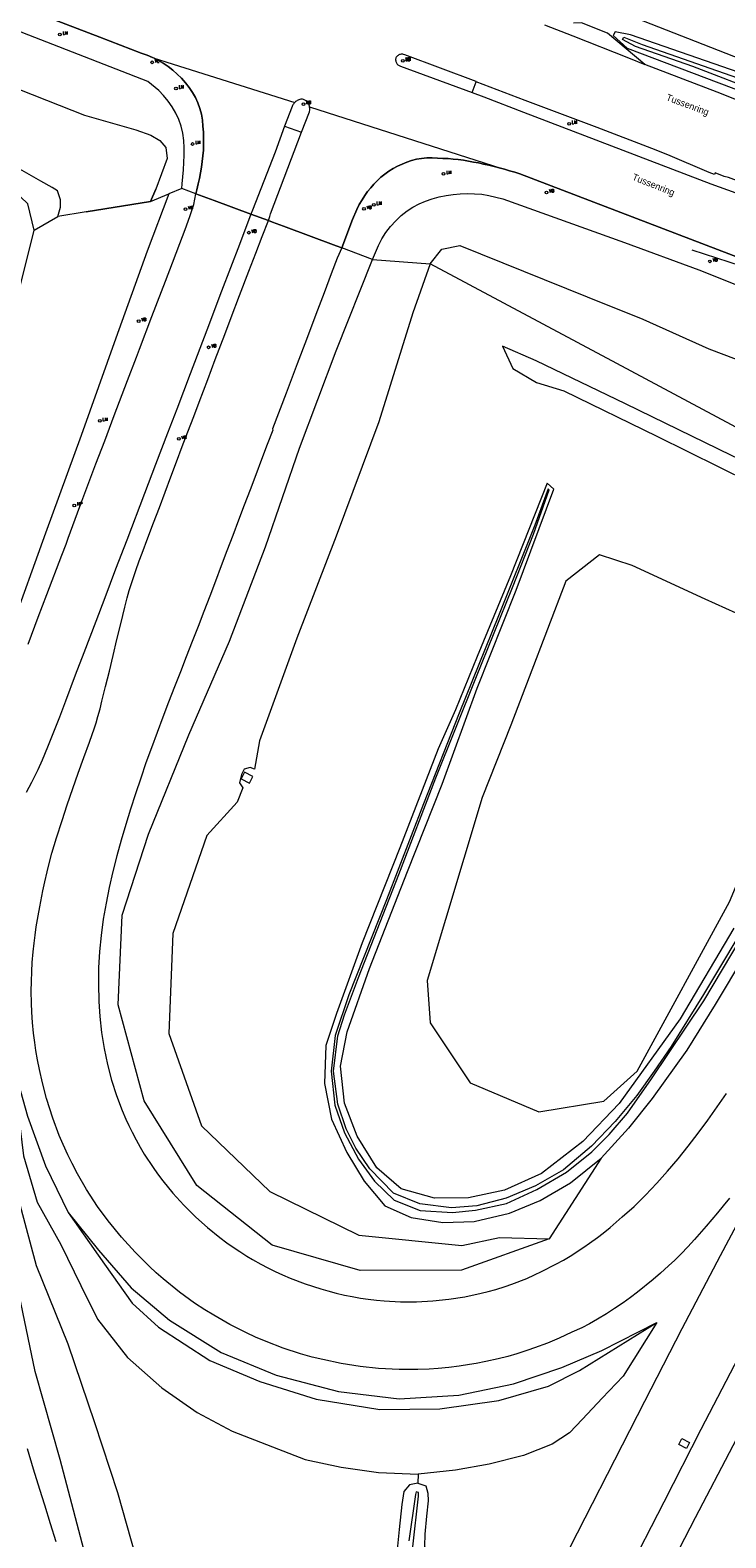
# Model space of a CAD drawing. Header units: metres. Extents: x 138165 to 154469, y 480134 to 494189.
# Tile 874 of 1056: x 148067 to 148196, y 487189 to 487468. Entities that reach past the tile are written whole.
import ezdxf

# ---------------------------------------------------------------- set-up
doc = ezdxf.new("R2010")
doc.units = ezdxf.units.M
doc.header["$LTSCALE"] = 0.001
doc.header["$MEASUREMENT"] = 0
for name, color, linetype, lineweight in [('TOP-L-topo objecten punt', 7, 'Continuous', 0), ('TOP-L-topo objecten vlak', 7, 'Continuous', 0), ('TOP-L-verharding vangrail', 7, 'Continuous', 0), ('TOP-T-topo huisnummering naamgeving', 7, 'Continuous', 0)]:
    doc.layers.add(name, color=color, linetype=linetype, lineweight=lineweight)
doc.styles.add('Style-INTL_ISO', font='INTL_ISO.shx')
doc.styles.add('Style-STANDARD', font='STANDARD.shx')

# ---------------------------------------------------------------- blocks, each defined once
blk = doc.blocks.new('15')
at = {"layer": 'TOP-L-topo objecten punt', "color": 7, "linetype": 'Continuous', "lineweight": 0}
blk.add_circle((0, 0), 0.025, dxfattribs=at)
at = {"layer": 'TOP-L-topo objecten punt', "color": 7, "linetype": 'Continuous', "lineweight": 0, "style": 'Style-STANDARD'}
blk.add_text('VL', height=0.06, dxfattribs=at).set_placement((0.0483, 0))
blk = doc.blocks.new('16')
at = {"layer": 'TOP-L-topo objecten punt', "color": 7, "linetype": 'Continuous', "lineweight": 0}
blk.add_circle((0, 0), 0.025, dxfattribs=at)
at = {"layer": 'TOP-L-topo objecten punt', "color": 7, "linetype": 'Continuous', "lineweight": 0, "style": 'Style-STANDARD'}
blk.add_text('LM', height=0.06, dxfattribs=at).set_placement((0.0483, 0))
blk = doc.blocks.new('11')
at = {"layer": 'TOP-L-topo objecten punt', "color": 7, "linetype": 'Continuous', "lineweight": 0}
blk.add_circle((0, 0), 0.025, dxfattribs=at)
at = {"layer": 'TOP-L-topo objecten punt', "color": 7, "linetype": 'Continuous', "lineweight": 0, "style": 'Style-STANDARD'}
blk.add_text('AB', height=0.06, dxfattribs=at).set_placement((0.0483, 0))
blk = doc.blocks.new('14')
at = {"layer": 'TOP-L-topo objecten punt', "color": 7, "linetype": 'Continuous', "lineweight": 0}
blk.add_circle((0, 0), 0.025, dxfattribs=at)
at = {"layer": 'TOP-L-topo objecten punt', "color": 7, "linetype": 'Continuous', "lineweight": 0, "style": 'Style-STANDARD'}
blk.add_text('VB', height=0.06, dxfattribs=at).set_placement((0.0483, 0))
blk = doc.blocks.new('17')
at = {"layer": 'TOP-L-topo objecten punt', "color": 7, "linetype": 'Continuous', "lineweight": 0}
blk.add_circle((0, 0), 0.025, dxfattribs=at)
at = {"layer": 'TOP-L-topo objecten punt', "color": 7, "linetype": 'Continuous', "lineweight": 0, "style": 'Style-STANDARD'}
blk.add_text('HP', height=0.06, dxfattribs=at).set_placement((0.0483, 0))

msp = doc.modelspace()

# ---------------------------------------------------------------- linework, layer by layer
at = {"layer": 'TOP-L-topo objecten vlak', "flags": 128}
for points in [[(148045.86, 487479.94), (148045.86, 487479.92), (148056.24, 487475.96), (148080.19, 487466.8), (148087.85, 487463.87), (148088.9, 487463.5), (148089.92, 487463.06), (148090.25, 487462.9)], [(148097.96, 487437.86), (148098.14, 487438.59), (148098.37, 487439.67), (148098.58, 487440.7), (148098.78, 487441.74), (148098.96, 487442.79), (148099.12, 487443.84), (148099.24, 487444.89), (148099.32, 487445.94), (148099.35, 487446.99), (148099.34, 487448.1), (148099.32, 487449.22), (148099.25, 487450.34), (148099.14, 487451.45), (148098.95, 487452.55), (148098.68, 487453.62), (148098.32, 487454.66), (148097.85, 487455.65), (148097.31, 487456.6), (148096.7, 487457.51), (148096.01, 487458.38), (148095.27, 487459.21), (148094.48, 487459.98), (148093.65, 487460.71), (148092.79, 487461.38), (148091.87, 487462), (148090.91, 487462.56), (148090.25, 487462.9), (148089.92, 487463.06), (148088.9, 487463.5), (148087.85, 487463.87), (148080.19, 487466.8), (148056.24, 487475.96)], [(148165.62, 487474.76), (148177.8, 487470.93), (148218.3, 487455.12), (148221.09, 487458.96)], [(148162.39, 487469.1), (148167.62, 487467.03), (148177.96, 487462.97), (148180.99, 487461.78)], [(148180.99, 487461.78), (148174.04, 487467.52), (148169.27, 487469.45), (148167.8, 487469.39)], [(148095.32, 487438.84), (148095.42, 487439.69), (148095.54, 487440.97), (148095.64, 487442.31), (148095.72, 487443.66), (148095.77, 487445.02), (148095.77, 487446.38), (148095.7, 487447.73), (148095.52, 487449.05), (148095.22, 487450.34), (148094.77, 487451.59), (148094.21, 487452.77), (148093.56, 487453.9), (148092.8, 487454.98), (148091.97, 487456.01), (148091.06, 487456.96), (148089.05, 487458.62), (148063.39, 487468.59)], [(148175.11, 487467.1), (148177.68, 487464.77), (148204.26, 487454.72), (148217.33, 487449.7), (148233.15, 487443.91), (148237.28, 487442.2), (148238.89, 487442.11), (148239.45, 487443), (148237.33, 487445.03), (148232.54, 487448.06), (148219.02, 487453.02), (148203.03, 487458.7), (148178.32, 487467.23), (148175.48, 487467.81), (148175.11, 487467.1)], [(148179.22, 487465.09), (148176.83, 487466.36), (148177.06, 487466.82), (148180.48, 487465.47), (148199.35, 487458.83), (148218.68, 487451.44), (148234.53, 487445.38), (148236.63, 487444.1), (148236.41, 487443.74), (148233.98, 487444.82), (148219.06, 487450.37), (148214.21, 487452.17), (148202.98, 487456.36), (148189.83, 487461.41), (148179.22, 487465.09)], [(148149.75, 487458.54), (148149.77, 487458.62), (148136.61, 487463.51), (148136.33, 487463.61), (148136.18, 487463.64), (148136.03, 487463.65), (148135.88, 487463.64), (148135.73, 487463.61), (148135.59, 487463.57), (148135.45, 487463.51), (148135.32, 487463.44), (148135.2, 487463.35), (148135.09, 487463.24), (148135, 487463.13), (148134.93, 487463), (148134.89, 487462.87), (148134.87, 487462.73), (148134.88, 487462.6), (148134.89, 487462.46), (148134.93, 487462.32), (148134.97, 487462.19), (148135.03, 487462.07), (148135.1, 487461.94), (148135.19, 487461.83), (148135.29, 487461.72), (148135.4, 487461.63), (148135.52, 487461.55), (148135.65, 487461.48), (148135.79, 487461.43), (148149.04, 487456.55)], [(148090.25, 487462.9), (148090.91, 487462.56), (148091.87, 487462), (148092.79, 487461.38), (148093.65, 487460.71), (148094.48, 487459.98), (148095.27, 487459.21), (148096.01, 487458.38), (148096.7, 487457.51), (148097.31, 487456.6), (148097.85, 487455.65), (148098.32, 487454.66), (148098.68, 487453.62), (148098.95, 487452.55), (148099.14, 487451.45), (148099.25, 487450.34), (148099.32, 487449.22), (148099.34, 487448.1), (148099.35, 487446.99), (148099.32, 487445.94), (148099.24, 487444.89), (148099.12, 487443.84), (148098.96, 487442.79), (148098.78, 487441.74), (148098.58, 487440.7), (148098.37, 487439.67), (148098.14, 487438.59), (148097.96, 487437.86), (148101.35, 487436.6), (148108.12, 487434.09)], [(148090.25, 487462.9), (148116.23, 487454.74)], [(148275.07, 487426), (148257.64, 487432.55), (148239.16, 487439.64), (148237.46, 487440.25), (148217.85, 487447.73), (148210.64, 487450.49), (148198.64, 487455.06), (148198.51, 487454.97), (148194.32, 487456.66), (148180.99, 487461.78)], [(148060.6, 487458.96), (148077.31, 487452.41), (148086.85, 487449.66), (148089.58, 487448.72), (148091.29, 487447.69), (148092.37, 487446.41), (148092.6, 487444.41), (148090.56, 487438.74)], [(148149.04, 487456.55), (148149.75, 487458.54)], [(148269.51, 487419.87), (148260.98, 487423.07), (148254.38, 487424.9), (148242.91, 487427.8), (148232.86, 487430.64), (148208.28, 487437.04), (148202.5, 487438.6), (148196.45, 487440.84), (148195.63, 487441.07), (148193.98, 487441.71), (148193.84, 487441.43), (148192.89, 487441.8), (148185.22, 487445.08), (148182.25, 487446.2), (148172.14, 487450.1), (148158.85, 487455.07), (148149.75, 487458.54)], [(148118.95, 487453.94), (148118.93, 487454.04), (148118.88, 487454.21), (148118.82, 487454.36), (148118.75, 487454.51), (148118.67, 487454.65), (148118.59, 487454.79), (148118.48, 487454.91), (148118.37, 487455.02), (148118.24, 487455.12), (148118.11, 487455.19), (148117.96, 487455.25), (148117.81, 487455.29), (148117.65, 487455.32), (148117.49, 487455.33), (148117.32, 487455.32), (148117.15, 487455.28), (148116.99, 487455.23), (148116.83, 487455.16), (148116.67, 487455.08), (148116.52, 487454.99), (148116.39, 487454.89), (148116.27, 487454.78), (148116.23, 487454.74)], [(148149.04, 487456.55), (148151.17, 487455.79), (148158.51, 487452.97), (148193.15, 487439.72), (148203.26, 487436.04), (148224.61, 487427.87), (148241.64, 487421.39), (148265.64, 487412.15)], [(148116.23, 487454.74), (148116.16, 487454.67), (148116.06, 487454.55), (148115.96, 487454.42), (148115.88, 487454.29), (148115.81, 487454.15), (148115.75, 487454.01), (148114.32, 487450.36)], [(148117.49, 487449.25), (148118.95, 487453.01), (148119, 487453.35), (148119, 487453.53), (148118.99, 487453.7), (148118.97, 487453.87), (148118.95, 487453.94)], [(148118.95, 487453.94), (148154.54, 487442.53)], [(148114.32, 487450.36), (148112.6, 487445.52), (148108.41, 487434.86), (148108.12, 487434.09)], [(148114.32, 487450.36), (148117.49, 487449.25)], [(148072.39, 487433.67), (148072.89, 487435.38), (148072.93, 487436.73), (148072.35, 487438.41), (148071.38, 487439.02), (148069.28, 487440.2), (148065.82, 487442.15), (148062.07, 487444.24), (148057.95, 487446.77), (148057.17, 487447.1)], [(148111.34, 487432.9), (148111.62, 487433.64), (148111.76, 487434.16), (148117.49, 487449.25)], [(148111.34, 487432.9), (148112.13, 487432.61), (148114.12, 487431.86), (148123.91, 487428.23), (148124.91, 487427.86), (148126.9, 487433.08), (148127.69, 487434.97), (148128.16, 487435.88), (148128.68, 487436.76), (148129.18, 487437.52), (148129.7, 487438.26), (148130.27, 487438.97), (148130.86, 487439.66), (148131.5, 487440.31), (148132.16, 487440.92), (148132.87, 487441.49), (148133.62, 487442.02), (148134.41, 487442.52), (148135.23, 487442.96), (148136.07, 487443.36), (148136.94, 487443.71), (148137.82, 487444), (148138.71, 487444.23), (148139.67, 487444.4), (148140.65, 487444.48), (148141.63, 487444.49), (148142.61, 487444.47), (148143.6, 487444.41), (148144.58, 487444.35), (148145.52, 487444.28), (148146.46, 487444.18), (148147.4, 487444.05), (148148.34, 487443.9), (148149.27, 487443.73), (148150.2, 487443.55), (148151.13, 487443.36), (148152.11, 487443.15), (148153.08, 487442.91), (148154.04, 487442.67), (148154.54, 487442.53)], [(148218.54, 487418.35), (148189.39, 487429.45), (148157.86, 487441.52), (148156.91, 487441.83), (148155.96, 487442.12), (148155, 487442.41), (148154.54, 487442.53), (148154.04, 487442.67), (148153.08, 487442.91), (148152.11, 487443.15), (148151.13, 487443.36), (148150.2, 487443.55), (148149.27, 487443.73), (148148.34, 487443.9), (148147.4, 487444.05), (148146.46, 487444.18), (148145.52, 487444.28), (148144.58, 487444.35), (148143.6, 487444.41), (148142.61, 487444.47), (148141.63, 487444.49), (148140.65, 487444.48), (148139.67, 487444.4), (148138.71, 487444.23), (148137.82, 487444), (148136.94, 487443.71), (148136.07, 487443.36), (148135.23, 487442.96), (148134.41, 487442.52), (148133.62, 487442.02), (148132.87, 487441.49), (148132.16, 487440.92), (148131.5, 487440.31), (148130.86, 487439.66), (148130.27, 487438.97), (148129.7, 487438.26), (148129.18, 487437.52), (148128.68, 487436.76), (148128.16, 487435.88), (148127.69, 487434.97), (148126.9, 487433.08), (148124.91, 487427.86)], [(148068.06, 487431.11), (148066.85, 487436.02), (148062.67, 487439.98), (148055.39, 487443.2)], [(148154.54, 487442.53), (148155, 487442.41), (148155.96, 487442.12), (148156.91, 487441.83), (148157.86, 487441.52), (148189.39, 487429.45), (148218.54, 487418.35)], [(148077.62, 487434.51), (148089.52, 487436.42), (148090.56, 487438.74)], [(148090.56, 487438.74), (148089.52, 487436.42)], [(148095.32, 487438.84), (148092.94, 487437.85)], [(148097.96, 487437.86), (148095.32, 487438.84)], [(148092.94, 487437.85), (148088.9, 487427.25), (148083.16, 487411.16), (148076.72, 487393.18), (148070.14, 487375.12), (148063.67, 487357.14), (148055.41, 487333.36), (148049.96, 487314.6), (148046.81, 487295.26), (148044.7, 487275.91), (148044.65, 487256.29), (148046.79, 487236.84), (148051.05, 487218.27), (148056.26, 487199.5), (148061.57, 487182.52), (148067.42, 487165.16), (148071.68, 487149.44), (148074.84, 487130.41), (148077.44, 487109.59), (148078.83, 487092.29), (148075.91, 487071.14)], [(148066.9, 487354.6), (148068.8, 487359.64), (148070.39, 487363.81), (148073.14, 487371.06), (148073.93, 487373.13), (148074.29, 487374.22), (148076.48, 487380.04), (148079.46, 487387.96), (148081.08, 487392.22), (148082.83, 487396.88), (148085.3, 487403.38), (148086.93, 487407.66), (148087.52, 487409.13), (148089.82, 487415.16), (148091.59, 487419.78), (148092.33, 487421.7), (148093.61, 487425.1), (148094.97, 487428.65), (148095.97, 487431.27), (148096.83, 487433.65), (148097.57, 487435.85), (148097.96, 487437.86)], [(148089.52, 487436.42), (148077.62, 487434.51)], [(148089.52, 487436.42), (148092.94, 487437.85)], [(148108.12, 487434.09), (148101.35, 487436.6), (148097.96, 487437.86)], [(148130.62, 487425.74), (148131.13, 487427.02), (148131.68, 487428.29), (148132.33, 487429.52), (148133.09, 487430.7), (148133.95, 487431.82), (148134.89, 487432.86), (148135.9, 487433.82), (148136.99, 487434.68), (148138.07, 487435.38), (148139.21, 487435.99), (148140.41, 487436.5), (148141.65, 487436.93), (148142.92, 487437.27), (148144.21, 487437.54), (148145.51, 487437.73), (148146.8, 487437.85), (148148.14, 487437.91), (148149.47, 487437.88), (148150.81, 487437.77), (148152.14, 487437.57), (148154.73, 487436.95), (148177.2, 487428.85), (148190.95, 487423.78), (148214.13, 487414.54)], [(148108.12, 487434.09), (148105.98, 487428.51), (148102.69, 487419.87), (148099.94, 487412.65), (148096.89, 487404.61), (148094.42, 487398.07), (148092.72, 487393.6), (148090.49, 487387.82), (148088.44, 487382.47), (148085.16, 487373.85), (148083.1, 487368.46), (148081.09, 487363.2), (148079.44, 487358.84), (148077.21, 487353.01), (148075.64, 487348.87), (148073.84, 487344.12), (148072.7, 487341.11), (148071.62, 487338.34), (148070.52, 487335.58), (148069.53, 487333.16), (148068.7, 487331.38), (148067.53, 487329.03), (148066.56, 487327.24)], [(148196.59, 487252.26), (148195.45, 487250.81), (148194.41, 487249.53), (148192.33, 487247.08), (148190.15, 487244.61), (148188.9, 487243.25), (148187.68, 487241.97), (148186.52, 487240.81), (148185.36, 487239.72), (148183.89, 487238.38), (148182.53, 487237.21), (148179.62, 487234.87), (148178.34, 487233.91), (148176.95, 487232.92), (148175.33, 487231.82), (148173.85, 487230.86), (148172.24, 487229.9), (148170.7, 487229.03), (148169.3, 487228.29), (148167.49, 487227.45), (148165.11, 487226.36), (148162.94, 487225.46), (148160.55, 487224.55), (148159.31, 487224.12), (148157.32, 487223.49), (148155.63, 487222.99), (148153.85, 487222.55), (148151.53, 487222.04), (148149.75, 487221.68), (148148.51, 487221.47), (148146.63, 487221.18), (148144.72, 487220.95), (148142.74, 487220.76), (148141.07, 487220.65), (148139, 487220.58), (148137.14, 487220.56), (148135.52, 487220.58), (148131.74, 487220.78), (148128.33, 487221.11), (148124.81, 487221.66), (148121.39, 487222.4), (148119.44, 487222.88), (148117.3, 487223.48), (148114.11, 487224.52), (148110.91, 487225.73), (148108.95, 487226.57), (148107.27, 487227.36), (148104.22, 487228.91), (148101.24, 487230.59), (148099.57, 487231.62), (148097.69, 487232.86), (148094.93, 487234.89), (148091.89, 487237.31), (148090.6, 487238.44), (148089.36, 487239.6), (148086.71, 487242.26), (148084.18, 487245.04), (148081.69, 487248.08), (148079.76, 487250.68), (148077.73, 487253.83), (148076.02, 487256.72), (148075.04, 487258.63), (148074.25, 487260.24), (148073.38, 487262.17), (148072.67, 487263.83), (148071.49, 487267.01), (148070.33, 487270.68), (148069.56, 487273.58), (148069.02, 487276.04), (148068.66, 487277.79), (148068.36, 487279.54), (148068.15, 487281.02), (148067.92, 487282.74), (148067.73, 487284.69), (148067.6, 487286.62), (148067.53, 487288.28), (148067.5, 487290.47), (148067.53, 487292.26), (148067.58, 487294.12), (148067.68, 487295.8), (148067.85, 487297.77), (148068.03, 487299.39), (148068.21, 487300.84), (148068.42, 487302.37), (148068.75, 487304.43), (148069.05, 487306.08), (148069.65, 487309.04), (148070, 487310.67), (148070.43, 487312.52), (148070.83, 487314.1), (148071.33, 487315.99), (148072.19, 487318.86), (148073.2, 487322.02), (148074.16, 487324.94), (148075.18, 487327.92), (148076.19, 487330.79), (148077.21, 487333.68), (148078.24, 487336.5), (148078.76, 487337.94), (148079.1, 487338.97), (148079.47, 487340.11), (148079.8, 487341.25), (148080.21, 487342.7), (148080.57, 487344.1), (148081.24, 487346.79), (148081.94, 487349.66), (148082.64, 487352.54), (148083.35, 487355.48), (148084.05, 487358.36), (148084.8, 487361.46), (148085.24, 487363.2), (148085.6, 487364.52), (148086.19, 487366.36), (148086.82, 487368.21), (148087.48, 487370.04), (148087.98, 487371.42), (148089.05, 487374.27), (148090.12, 487377.07), (148091.18, 487379.88), (148092.25, 487382.72), (148093.32, 487385.53), (148094.38, 487388.33), (148095.43, 487391.13), (148096.48, 487393.89), (148097.55, 487396.7), (148098.56, 487399.36), (148100.14, 487403.54), (148101.53, 487407.23), (148103.29, 487411.87), (148104.47, 487415), (148106.01, 487419.06), (148107.73, 487423.57), (148109.01, 487426.91), (148110.17, 487429.97), (148111.34, 487432.9)], [(148068.06, 487431.11), (148072.39, 487433.67)], [(148077.62, 487434.51), (148072.39, 487433.67)], [(148108.12, 487434.09), (148111.34, 487432.9)], [(148111.34, 487432.9), (148108.12, 487434.09)], [(148124.91, 487427.86), (148123.91, 487428.23), (148114.12, 487431.86), (148112.13, 487432.61), (148111.34, 487432.9)], [(148075.91, 487071.14), (148076.4, 487080.46), (148075.5, 487091.53), (148074.38, 487103.16), (148072.93, 487112.4), (148072.09, 487116.88), (148066.64, 487137.98), (148058.5, 487162.32), (148051.44, 487181), (148042.8, 487208.73), (148034.89, 487228.79), (148030.01, 487249.22), (148028.27, 487282.72), (148029.1, 487301.18), (148031.95, 487317.74), (148035.99, 487334.47), (148039.93, 487348.35), (148045.65, 487364.73), (148050.83, 487378.72), (148054.51, 487388.44), (148059.04, 487401.91), (148062.12, 487410.49), (148064.85, 487418.23), (148068.06, 487431.11)], [(148124.91, 487427.86), (148124.08, 487425.97), (148122.98, 487423.07), (148121.65, 487419.57), (148120.14, 487415.56), (148118.38, 487410.96), (148116.66, 487406.46), (148114.61, 487401.02), (148112.11, 487394.4), (148112.17, 487394.19), (148111.15, 487391.53), (148110.08, 487388.73), (148109.01, 487385.92), (148107.95, 487383.12), (148106.88, 487380.31), (148105.82, 487377.51), (148104.75, 487374.71), (148103.68, 487371.9), (148102.62, 487369.1), (148101.56, 487366.29), (148100.49, 487363.49), (148099.42, 487360.68), (148098.34, 487357.89), (148097.26, 487355.09), (148096.17, 487352.3), (148095.07, 487349.51), (148093.96, 487346.72), (148092.88, 487343.92), (148091.8, 487341.12), (148090.76, 487338.31), (148089.73, 487335.49), (148088.7, 487332.67), (148087.75, 487329.83), (148086.8, 487326.98), (148085.86, 487324.13), (148084.98, 487321.27), (148084.13, 487318.39), (148083.34, 487315.49), (148082.6, 487312.59), (148081.92, 487309.67), (148081.33, 487306.73), (148080.82, 487303.77), (148080.44, 487300.8), (148080.13, 487297.81), (148079.93, 487294.82), (148079.9, 487291.82), (148079.97, 487288.56), (148080.15, 487285.83), (148080.48, 487282.85), (148080.97, 487279.9), (148081.58, 487276.96), (148082.32, 487274.06), (148083.24, 487271.2), (148084.33, 487268.41), (148084.99, 487266.86), (148085.54, 487265.67), (148086.17, 487264.41), (148086.9, 487263), (148087.63, 487261.68), (148088.4, 487260.4), (148090.05, 487257.9), (148090.86, 487256.76), (148091.8, 487255.47), (148093.7, 487253.15), (148095.72, 487250.92), (148097.84, 487248.81), (148099.01, 487247.74), (148100.08, 487246.81), (148102.39, 487244.96), (148103.66, 487244.01), (148104.84, 487243.17), (148106.05, 487242.36), (148107.34, 487241.53), (148108.43, 487240.88), (148109.94, 487240.04), (148111.27, 487239.34), (148112.61, 487238.69), (148113.96, 487238.08), (148115.36, 487237.48), (148118.16, 487236.43), (148121.02, 487235.48), (148122.37, 487235.09), (148123.91, 487234.68), (148125.41, 487234.34), (148126.83, 487234.06), (148128.36, 487233.78), (148129.78, 487233.56), (148131.33, 487233.39), (148132.76, 487233.24), (148135.76, 487233.09), (148138.75, 487233.07), (148141.74, 487233.24), (148144.73, 487233.55), (148147.68, 487234.02), (148150.69, 487234.66), (148152, 487234.99), (148153.41, 487235.38), (148155.12, 487235.91), (148156.36, 487236.34), (148159.16, 487237.42), (148160.55, 487238.04), (148161.88, 487238.68), (148164.51, 487240.03), (148165.9, 487240.81), (148167.15, 487241.53), (148169.66, 487243.17), (148170.73, 487243.9), (148172.18, 487244.95), (148173.27, 487245.79), (148174.53, 487246.84), (148176.78, 487248.76), (148178.97, 487250.72), (148181.11, 487252.82), (148183.19, 487254.99), (148185.18, 487257.23), (148187.12, 487259.52), (148188.98, 487261.87), (148190.81, 487264.25), (148192.6, 487266.66), (148194.34, 487269.1), (148196.05, 487271.58)], [(148130.62, 487425.74), (148124.91, 487427.86)], [(148141.24, 487424.93), (148143.41, 487427.61), (148146.78, 487428.32), (148170.27, 487418.8), (148180.6, 487414.69), (148192.81, 487409.21), (148205.69, 487404.35), (148220.42, 487398.59), (148232.65, 487393.63), (148245.42, 487388.24), (148257.23, 487383.84), (148258.38, 487383.46), (148260.43, 487383.15), (148261.11, 487383.37)], [(148163.29, 487244.72), (148147.08, 487238.92), (148128.34, 487238.87), (148112.05, 487243.58), (148098.14, 487254.61), (148088.38, 487270.2), (148083.55, 487287.96), (148084.32, 487304.55), (148089.15, 487319.5), (148096.64, 487337.84), (148104.16, 487355.18), (148110.83, 487372.62), (148117.08, 487390.82), (148123.9, 487408.85), (148130.62, 487425.74)], [(148141.24, 487424.93), (148138.05, 487415.86), (148131.8, 487395.69), (148123.91, 487374.56), (148116.58, 487355.74), (148109.7, 487336.73), (148108.8, 487331.52), (148107.96, 487331.84), (148106.87, 487331.55), (148106.37, 487330.52), (148106.02, 487328.99), (148106.64, 487328.06), (148105.59, 487325.43), (148099.95, 487319.24), (148093.7, 487301.14), (148092.93, 487282.65), (148099, 487265.61), (148111.63, 487253.45), (148128.05, 487245.38), (148147.14, 487243.47), (148154.06, 487244.98), (148163.29, 487244.72)], [(148130.62, 487425.74), (148141.24, 487424.93)], [(148241.34, 487371.45), (148210.27, 487388.05), (148175.76, 487406.49), (148141.24, 487424.93)], [(148241.34, 487371.45), (148241.17, 487371.46), (148235.41, 487373.16), (148225.74, 487375.92), (148214.5, 487381.16), (148196.99, 487389.49), (148177.39, 487399.03), (148160.87, 487406.98), (148154.66, 487409.71), (148156.55, 487405.55), (148160.9, 487402.97), (148165.96, 487401.47), (148183.2, 487393.08), (148200.4, 487384.56), (148219.55, 487375.63), (148229.57, 487371.04), (148234.09, 487370.25), (148238.85, 487369.16), (148245, 487368.6)], [(148197.44, 487302.12), (148187.51, 487285.36), (148176.19, 487269.75), (148169.47, 487262.72), (148161.86, 487256.82), (148155, 487253.71), (148148.36, 487252.28), (148142.08, 487252.22), (148135.92, 487253.96), (148131.41, 487257.85), (148127.78, 487263.7), (148125.45, 487269.81), (148124.71, 487276.63), (148125.92, 487282.98), (148130.07, 487294.67), (148137.05, 487312.59), (148143.5, 487328.72), (148149.93, 487346.48), (148157.19, 487364.61), (148164.16, 487383.26), (148162.88, 487384.36), (148156.13, 487367.26), (148149.97, 487352.34), (148145.96, 487342.5), (148142.75, 487335.27), (148135.67, 487316.97), (148128.68, 487299.41), (148123.93, 487286.39), (148121.95, 487280.47), (148121.7, 487273.43), (148123.03, 487266.82), (148125.85, 487260.66), (148129.06, 487255.38), (148132.87, 487250.82), (148137.78, 487248.64), (148143.61, 487247.75), (148149.42, 487247.92), (148155.96, 487249.44), (148161.62, 487251.83), (148167.2, 487255.08), (148172.86, 487259.63)], [(148201.33, 487305.68), (148191.83, 487289.85), (148185.83, 487280.26), (148182.71, 487275.68), (148179.46, 487271.24), (148175.45, 487266.42), (148171.07, 487261.86), (148165.94, 487257.47), (148160.77, 487254.52), (148155.33, 487252.24), (148149.9, 487250.82), (148145.23, 487250.45), (148139.38, 487251.22), (148134.51, 487253.15), (148130.13, 487257.66), (148127.49, 487261.46), (148125.72, 487265.07), (148124.22, 487269.64), (148123.39, 487275.72), (148124.2, 487282.23), (148125.42, 487286.09), (148128.04, 487293.01), (148135.45, 487312.04), (148142.34, 487329.91), (148149.69, 487348.35), (148156.48, 487365.11), (148160.36, 487374.98), (148163.25, 487383.15), (148163.07, 487383.33), (148160.65, 487376.63), (148153.92, 487359.84), (148146.63, 487341.9), (148140.02, 487325.14), (148133.21, 487307.4), (148126.24, 487289.79), (148123.67, 487282.28), (148122.95, 487275.7), (148123.63, 487269.45), (148125.43, 487264.32), (148128, 487259.45), (148130.98, 487255.38), (148134.63, 487251.89), (148139.4, 487249.98), (148145.4, 487249.57), (148149.64, 487250.03), (148155.38, 487251.26), (148161.02, 487253.81), (148166.5, 487257.06), (148171.14, 487260.81), (148174.36, 487263.98), (148177.73, 487267.92), (148182.19, 487274.3), (148191.85, 487288.72), (148202.44, 487306.4)], [(148173.39, 487270.15), (148179.53, 487275.71), (148196.6, 487307.02), (148207.26, 487332.55), (148212.71, 487345.62), (148212.68, 487353.69), (148205.49, 487356.91), (148192.11, 487362.92), (148178.6, 487369.15), (148172.56, 487371.13), (148166.37, 487366.25), (148156.21, 487339.66), (148150.85, 487326.29), (148140.71, 487292.44), (148141.26, 487284.62), (148148.68, 487273.54), (148161.34, 487268.22), (148173.39, 487270.15)], [(148271.41, 487355.43), (148271.39, 487355.4), (148263.8, 487342.33), (148256.27, 487329.2), (148248.81, 487316.01), (148241.41, 487302.83), (148233.98, 487289.6), (148226.74, 487276.32), (148219.53, 487263.01), (148212.36, 487249.66), (148205.29, 487236.28), (148198.29, 487222.88), (148191.34, 487209.46), (148184.45, 487196.03), (148177.53, 487182.49)], [(148183.4, 487179.84), (148190.32, 487193.2), (148197.28, 487206.55), (148204.27, 487219.89), (148211.33, 487233.24), (148218.42, 487246.54), (148225.56, 487259.83), (148232.76, 487273.09), (148240.02, 487286.32), (148247.34, 487299.52), (148254.72, 487312.69), (148262.17, 487325.83), (148269.68, 487338.93), (148277.27, 487352), (148277.38, 487352.19)], [(148107.83, 487328.95), (148108.44, 487330.15), (148106.9, 487330.94), (148106.34, 487329.72), (148107.83, 487328.95)], [(148206.21, 487308.83), (148205.3, 487307.13), (148199.4, 487297.09), (148193.99, 487288.03), (148188.73, 487279.57), (148182.34, 487270.68), (148177.93, 487265.2), (148172.86, 487259.63)], [(148063.91, 487277.75), (148066.08, 487260.08), (148068.6, 487251.48), (148072.99, 487243.67), (148076.68, 487236.11), (148079.74, 487229.89), (148085.28, 487222.82), (148091.67, 487217.19), (148098.16, 487212.6), (148104.63, 487209.15), (148112.12, 487206.3), (148118.17, 487203.96), (148124.82, 487202.55), (148131.7, 487201.56), (148139.05, 487201.23)], [(148063.91, 487277.75), (148066.83, 487267.38), (148070.11, 487258.22), (148074.33, 487249.6)], [(148096.27, 487141.5), (148094.28, 487155.61), (148091.09, 487169.9), (148087.62, 487183.16), (148083.51, 487197.76), (148079.26, 487210.73), (148074.31, 487225.28), (148068.48, 487239.72), (148064.51, 487254.48), (148060.58, 487264.62)], [(148096.27, 487141.5), (148097.81, 487126.67), (148098.61, 487111.8), (148098.38, 487101.26), (148095.41, 487089.68), (148095.34, 487103.44), (148094.48, 487118.02), (148092.82, 487129.21), (148089.27, 487147.19), (148084.85, 487164.42), (148078.14, 487183.78), (148072.83, 487203.95), (148068.19, 487220.23), (148064.63, 487237.41), (148061.73, 487252.21), (148060.58, 487264.62)], [(148172.86, 487259.63), (148163.29, 487244.72)], [(148167.17, 487187.76), (148171.26, 487195.8), (148174.04, 487201.23), (148180.97, 487214.75), (148187.87, 487228.18), (148194.97, 487241.62), (148202.11, 487255.1)], [(148074.33, 487249.6), (148081.06, 487240.03), (148086.17, 487232.81), (148091.01, 487228.4), (148100.52, 487222.22), (148109.76, 487218.34), (148120.17, 487215.07), (148131.96, 487213.18), (148143.05, 487213.32), (148153.98, 487214.86), (148163.16, 487217.49), (148168.85, 487220.42), (148183.18, 487229.24)], [(148074.33, 487249.6), (148079.91, 487242.62), (148085.94, 487235.67), (148093.07, 487229.72), (148102.61, 487223.74), (148112.8, 487219.54), (148124.3, 487216.51), (148135.54, 487215.15), (148146.55, 487215.81), (148156.7, 487217.9), (148165.59, 487220.94), (148173, 487224.07), (148183.18, 487229.24)], [(148183.18, 487229.24), (148176.93, 487219.35), (148173.08, 487215.27), (148169.42, 487211.37), (148167.01, 487208.87), (148163.83, 487206.77), (148158.5, 487204.68), (148152.18, 487203.05), (148145.94, 487201.97), (148139.05, 487201.23)], [(148189.23, 487207.1), (148188.67, 487205.95), (148187.27, 487206.7), (148187.81, 487207.84), (148189.23, 487207.1)], [(148066.75, 487205.96), (148067.86, 487202.2), (148069.02, 487198.43), (148069.92, 487195.57), (148071, 487192.12), (148072.06, 487188.76)], [(148138.96, 487199.55), (148140.47, 487199.1), (148140.82, 487197.74), (148140.9, 487196.29), (148140.57, 487193.48), (148140.26, 487190.14), (148140.24, 487187.94), (148140.68, 487186.53), (148142.21, 487185.56), (148145.6, 487184.04), (148147.68, 487181.86), (148148.65, 487179.26), (148148.11, 487174.94), (148142.6, 487162.77), (148138.02, 487153.7), (148134.3, 487147.07), (148130.36, 487138.88), (148131.04, 487137.81)], [(148138.96, 487199.55), (148137.45, 487199.24), (148136.38, 487198.02), (148136.03, 487195.62), (148135.53, 487190.99), (148135.12, 487186.71)], [(148139.05, 487201.23), (148138.96, 487199.55)], [(148138.05, 487187.81), (148139.08, 487197.16), (148139.08, 487197.86), (148138.7, 487197.96), (148138.55, 487197.45), (148137.34, 487188.88)]]:
    msp.add_lwpolyline(points, dxfattribs=at)
at = {"layer": 'TOP-L-verharding vangrail', "flags": 128}
msp.add_lwpolyline([(148189.67, 487427.48), (148207.9, 487421.6), (148215.21, 487418.77), (148217.98, 487417.58), (148220.73, 487416.35), (148223.45, 487415.06), (148226.15, 487413.73), (148240.38, 487406.52), (148242.27, 487405.54), (148244.18, 487404.61), (148246.12, 487403.73), (148248.09, 487402.91), (148250.07, 487402.14), (148257.79, 487399.15), (148261.63, 487397.69)], dxfattribs=at)

# ---------------------------------------------------------------- block references
at = {"layer": 'TOP-L-topo objecten punt', "xscale": 10, "yscale": 10, "zscale": 10}
for name, p in [('16', (148072.8, 487467.28)), ('15', (148089.85, 487462.15)), ('15', (148089.85, 487462.15)), ('15', (148136.21, 487462.43)), ('15', (148136.21, 487462.43)), ('16', (148136.21, 487462.43)), ('11', (148136.21, 487462.43)), ('14', (148136.21, 487462.43)), ('16', (148094.26, 487457.32)), ('11', (148117.83, 487454.44)), ('14', (148117.83, 487454.44)), ('16', (148166.96, 487450.78)), ('16', (148097.34, 487447.06)), ('16', (148143.74, 487441.53)), ('14', (148162.79, 487438.1)), ('14', (148096, 487435)), ('15', (148129.03, 487435.06)), ('15', (148129.03, 487435.06)), ('14', (148129.03, 487435.06)), ('16', (148130.83, 487435.82)), ('14', (148107.73, 487430.67)), ('14', (148193.01, 487425.37)), ('14', (148087.36, 487414.32)), ('14', (148100.3, 487409.48)), ('16', (148080.16, 487395.88)), ('14', (148094.8, 487392.55)), ('17', (148075.46, 487380.26))]:
    msp.add_blockref(name, p, dxfattribs=at)

# ---------------------------------------------------------------- texts
at = {"layer": 'TOP-T-topo huisnummering naamgeving', "style": 'Style-INTL_ISO'}
for rotation, p in [(339.4, (148184.79, 487455.19)), (338.2, (148178.51, 487440.49))]:
    msp.add_text('Tussenring', height=1.25, rotation=rotation, dxfattribs=at).set_placement(p)

doc.saveas('drawing.dxf')
